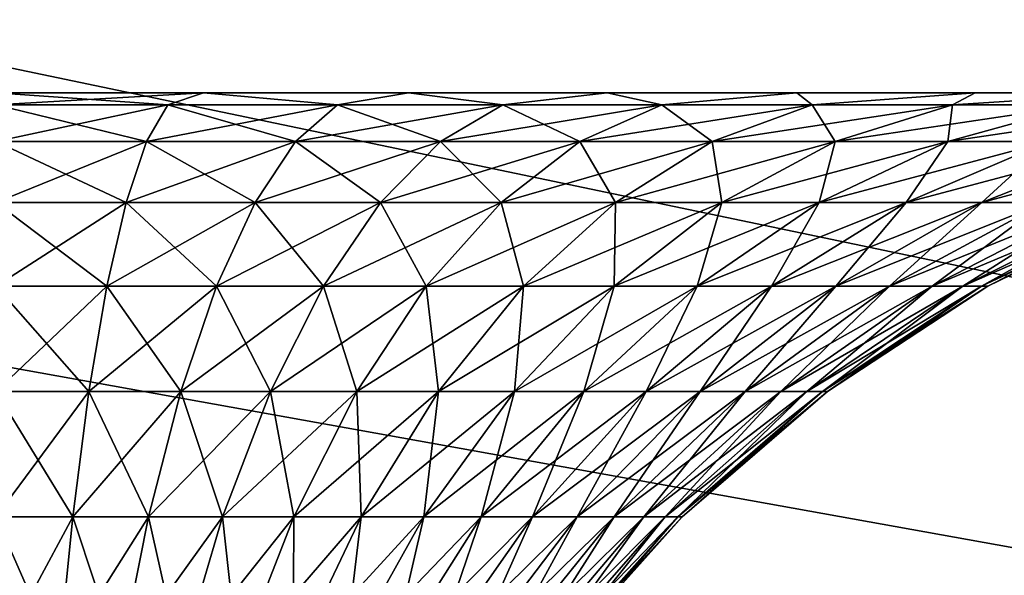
# Model space of a CAD drawing. Header units: millimetres. Extents: x -110 to 110, y 0 to 80.
# Tile 276 of 439: x 85.05 to 87.04, y 7.57 to 8.7. Entities that reach past the tile are written whole.
import ezdxf

# ---------------------------------------------------------------- set-up
doc = ezdxf.new("R2010")
doc.units = ezdxf.units.MM
doc.header["$LTSCALE"] = 59.460957
for name, color, linetype in [('13', 7, 'CONTINUOUS'), ('350', 7, 'CONTINUOUS'), ('359', 7, 'CONTINUOUS'), ('361', 7, 'CONTINUOUS'), ('362', 7, 'CONTINUOUS'), ('4', 7, 'CONTINUOUS'), ('6', 7, 'CONTINUOUS'), ('7', 7, 'CONTINUOUS')]:
    doc.layers.add(name, color=color, linetype=linetype)

msp = doc.modelspace()

# ---------------------------------------------------------------- linework, layer by layer
at = {"layer": '13', "color": 7, "linetype": 'CONTINUOUS'}
for points in [[(87.1426, 15.1552, 52.4337), (105, 0, 52.6982), (86.2633, 14.7446, 52.4408), (87.1426, 15.1552, 52.4337)], [(86.2633, 14.7446, 52.4408), (105, 0, 52.6982), (85.3483, 14.4211, 52.4465), (86.2633, 14.7446, 52.4408)], [(85.3483, 14.4211, 52.4465), (105, 0, 52.6982), (84.4063, 14.1879, 52.4506), (85.3483, 14.4211, 52.4465)], [(84.4063, 14.1879, 52.4506), (105, 0, 52.6982), (83.4461, 14.0471, 52.453), (84.4063, 14.1879, 52.4506)], [(105, 0, 52.6982), (-105, 0, 52.6982), (83.4461, 14.0471, 52.453), (105, 0, 52.6982)]]:
    msp.add_3dface(points, dxfattribs=at)
at = {"layer": '350', "color": 7, "linetype": 'CONTINUOUS'}
for points in [[(96.8141, 8.55, -37.8585), (80.359, 8.55, -51.9546), (96.4415, 8.55, -38.0633), (96.8141, 8.55, -37.8585)], [(96.4415, 8.55, -38.0633), (80.359, 8.55, -51.9546), (96.0462, 8.55, -38.2198), (96.4415, 8.55, -38.0633)], [(96.0462, 8.55, -38.2198), (80.359, 8.55, -51.9546), (95.6344, 8.55, -38.3256), (96.0462, 8.55, -38.2198)], [(95.6344, 8.55, -38.3256), (80.359, 8.55, -51.9546), (95.2126, 8.55, -38.3788), (95.6344, 8.55, -38.3256)], [(95.2126, 8.55, -38.3788), (80.359, 8.55, -51.9546), (94.7874, 8.55, -38.3788), (95.2126, 8.55, -38.3788)], [(94.7874, 8.55, -38.3788), (80.359, 8.55, -51.9546), (94.3656, 8.55, -38.3256), (94.7874, 8.55, -38.3788)], [(94.3656, 8.55, -38.3256), (80.359, 8.55, -51.9546), (93.9538, 8.55, -38.2198), (94.3656, 8.55, -38.3256)], [(93.9538, 8.55, -38.2198), (80.359, 8.55, -51.9546), (93.5585, 8.55, -38.0633), (93.9538, 8.55, -38.2198)], [(93.5585, 8.55, -38.0633), (80.359, 8.55, -51.9546), (93.1859, 8.55, -37.8585), (93.5585, 8.55, -38.0633)], [(93.1859, 8.55, -37.8585), (80.359, 8.55, -51.9546), (92.8419, 8.55, -37.6086), (93.1859, 8.55, -37.8585)], [(92.8419, 8.55, -37.6086), (80.359, 8.55, -51.9546), (92.532, 8.55, -37.3175), (92.8419, 8.55, -37.6086)], [(92.532, 8.55, -37.3175), (80.359, 8.55, -51.9546), (92.261, 8.55, -36.9899), (92.532, 8.55, -37.3175)], [(92.261, 8.55, -36.9899), (80.359, 8.55, -51.9546), (92.0332, 8.55, -36.6309), (92.261, 8.55, -36.9899)], [(92.0332, 8.55, -36.6309), (80.359, 8.55, -51.9546), (91.8522, 8.55, -36.2462), (92.0332, 8.55, -36.6309)], [(91.8522, 8.55, -36.2462), (80.359, 8.55, -51.9546), (91.7208, 8.55, -35.8418), (91.8522, 8.55, -36.2462)], [(91.7208, 8.55, -35.8418), (80.359, 8.55, -51.9546), (91.6411, 8.55, -35.4242), (91.7208, 8.55, -35.8418)], [(80.359, 8.55, 51.9546), (98.7466, 8.55, 51.9546), (80.359, 8.55, 45.871), (80.359, 8.55, 51.9546)], [(97.1581, 8.55, -37.6086), (80.359, 8.55, -51.9546), (96.8141, 8.55, -37.8585), (97.1581, 8.55, -37.6086)], [(98.7466, 8.55, -51.9546), (80.359, 8.55, -51.9546), (98.7466, 8.55, -48.6982), (98.7466, 8.55, -51.9546)], [(98.7466, 8.55, -48.6982), (80.359, 8.55, -51.9546), (97.1581, 8.55, -37.6086), (98.7466, 8.55, -48.6982)], [(80.359, 8.55, -51.9546), (91.6145, 8.55, -35), (91.6411, 8.55, -35.4242), (80.359, 8.55, -51.9546)], [(87.3154, 8.55, -33.6136), (87.6136, 8.55, -33.3154), (80.359, 8.55, -51.9546), (87.3154, 8.55, -33.6136)], [(86.9835, 8.55, -33.8737), (87.3154, 8.55, -33.6136), (80.359, 8.55, -51.9546), (86.9835, 8.55, -33.8737)], [(86.6226, 8.55, -34.0918), (86.9835, 8.55, -33.8737), (80.359, 8.55, -51.9546), (86.6226, 8.55, -34.0918)], [(86.2381, 8.55, -34.2649), (86.6226, 8.55, -34.0918), (80.359, 8.55, -51.9546), (86.2381, 8.55, -34.2649)], [(87.6136, 8.55, -33.3154), (87.8737, 8.55, -32.9835), (80.359, 8.55, -51.9546), (87.6136, 8.55, -33.3154)], [(87.8737, 8.55, -32.9835), (88.0918, 8.55, -32.6226), (80.359, 8.55, -51.9546), (87.8737, 8.55, -32.9835)], [(80.359, 8.55, -51.9546), (88.2649, 8.55, -32.2381), (91.6145, 8.55, -35), (80.359, 8.55, -51.9546)], [(88.0918, 8.55, -32.6226), (88.2649, 8.55, -32.2381), (80.359, 8.55, -51.9546), (88.0918, 8.55, -32.6226)], [(85.8355, 8.55, -34.3903), (86.2381, 8.55, -34.2649), (80.359, 8.55, -51.9546), (85.8355, 8.55, -34.3903)], [(85.4208, 8.55, -34.4663), (85.8355, 8.55, -34.3903), (80.359, 8.55, -51.9546), (85.4208, 8.55, -34.4663)], [(85, 8.55, -34.4917), (85.4208, 8.55, -34.4663), (80.359, 8.55, -51.9546), (85, 8.55, -34.4917)], [(98.7466, 8.55, 51.9546), (85, 8.55, 34.4917), (80.359, 8.55, 45.871), (98.7466, 8.55, 51.9546)], [(85.4208, 8.55, 34.4663), (85, 8.55, 34.4917), (98.7466, 8.55, 51.9546), (85.4208, 8.55, 34.4663)], [(85.8355, 8.55, 34.3903), (85.4208, 8.55, 34.4663), (98.7466, 8.55, 51.9546), (85.8355, 8.55, 34.3903)], [(86.2381, 8.55, 34.2649), (85.8355, 8.55, 34.3903), (98.7466, 8.55, 51.9546), (86.2381, 8.55, 34.2649)], [(86.6226, 8.55, 34.0918), (86.2381, 8.55, 34.2649), (98.7466, 8.55, 51.9546), (86.6226, 8.55, 34.0918)], [(86.9835, 8.55, 33.8737), (86.6226, 8.55, 34.0918), (98.7466, 8.55, 51.9546), (86.9835, 8.55, 33.8737)], [(87.3154, 8.55, 33.6136), (86.9835, 8.55, 33.8737), (98.7466, 8.55, 51.9546), (87.3154, 8.55, 33.6136)]]:
    msp.add_3dface(points, dxfattribs=at)
at = {"layer": '359', "color": 7, "linetype": 'CONTINUOUS'}
for points in [[(87.0092, 8.1581, -31), (87.3587, 8.3278, 31), (87.3587, 8.3278, -31), (87.0092, 8.1581, -31)], [(87.0092, 8.1581, 31), (87.3587, 8.3278, 31), (87.0092, 8.1581, -31), (87.0092, 8.1581, 31)], [(86.6847, 7.9447, -31), (87.0092, 8.1581, 31), (87.0092, 8.1581, -31), (86.6847, 7.9447, -31)], [(86.6847, 7.9447, 31), (87.0092, 8.1581, 31), (86.6847, 7.9447, -31), (86.6847, 7.9447, 31)], [(86.3904, 7.6911, 31), (86.6847, 7.9447, 31), (86.3904, 7.6911, -31), (86.3904, 7.6911, 31)], [(86.3904, 7.6911, -31), (86.6847, 7.9447, 31), (86.6847, 7.9447, -31), (86.3904, 7.6911, -31)], [(86.1313, 7.4016, 31), (86.3904, 7.6911, 31), (86.1313, 7.4016, -31), (86.1313, 7.4016, 31)], [(86.1313, 7.4016, -31), (86.3904, 7.6911, 31), (86.3904, 7.6911, -31), (86.1313, 7.4016, -31)]]:
    msp.add_3dface(points, dxfattribs=at)
at = {"layer": '361', "color": 7, "linetype": 'CONTINUOUS'}
for points in [[(85, 8.55, 34.4917), (85.4208, 8.55, 34.4663), (85, 8.5254, 34.1083), (85, 8.55, 34.4917)], [(85, 8.5254, 34.1083), (85.4208, 8.55, 34.4663), (85.348, 8.5254, 34.0888), (85, 8.5254, 34.1083)], [(85.348, 8.5254, 34.0888), (85.4208, 8.55, 34.4663), (85.6917, 8.5254, 34.0304), (85.348, 8.5254, 34.0888)], [(85.4208, 8.55, 34.4663), (85.8355, 8.55, 34.3903), (85.6917, 8.5254, 34.0304), (85.4208, 8.55, 34.4663)], [(85.6917, 8.5254, 34.0304), (85.8355, 8.55, 34.3903), (86.0266, 8.5254, 33.9339), (85.6917, 8.5254, 34.0304)], [(85.8355, 8.55, 34.3903), (86.2381, 8.55, 34.2649), (86.0266, 8.5254, 33.9339), (85.8355, 8.55, 34.3903)], [(86.0266, 8.5254, 33.9339), (86.2381, 8.55, 34.2649), (86.3487, 8.5254, 33.8005), (86.0266, 8.5254, 33.9339)], [(86.2381, 8.55, 34.2649), (86.6226, 8.55, 34.0918), (86.3487, 8.5254, 33.8005), (86.2381, 8.55, 34.2649)], [(86.3487, 8.5254, 33.8005), (86.6226, 8.55, 34.0918), (86.6537, 8.5254, 33.6319), (86.3487, 8.5254, 33.8005)], [(86.6226, 8.55, 34.0918), (86.9835, 8.55, 33.8737), (86.6537, 8.5254, 33.6319), (86.6226, 8.55, 34.0918)], [(86.6537, 8.5254, 33.6319), (86.9835, 8.55, 33.8737), (86.938, 8.5254, 33.4302), (86.6537, 8.5254, 33.6319)], [(86.9835, 8.55, 33.8737), (87.3154, 8.55, 33.6136), (86.938, 8.5254, 33.4302), (86.9835, 8.55, 33.8737)], [(86.938, 8.5254, 33.4302), (87.3154, 8.55, 33.6136), (87.1979, 8.5254, 33.1979), (86.938, 8.5254, 33.4302)], [(85, 8.5249, 34.1045), (85, 8.5254, 34.1083), (85.348, 8.5254, 34.0888), (85, 8.5249, 34.1045)], [(85, 8.4509, 33.7271), (85.348, 8.5254, 34.0888), (85.3053, 8.4509, 33.7099), (85, 8.4509, 33.7271)], [(85, 8.4509, 33.7271), (85, 8.5249, 34.1045), (85.348, 8.5254, 34.0888), (85, 8.4509, 33.7271)], [(85.348, 8.5254, 34.0888), (85.6917, 8.5254, 34.0304), (85.3053, 8.4509, 33.7099), (85.348, 8.5254, 34.0888)], [(85.3053, 8.4509, 33.7099), (85.6917, 8.5254, 34.0304), (85.6068, 8.4509, 33.6587), (85.3053, 8.4509, 33.7099)], [(85.6917, 8.5254, 34.0304), (86.0266, 8.5254, 33.9339), (85.6068, 8.4509, 33.6587), (85.6917, 8.5254, 34.0304)], [(85.6068, 8.4509, 33.6587), (86.0266, 8.5254, 33.9339), (85.9007, 8.4509, 33.574), (85.6068, 8.4509, 33.6587)], [(86.0266, 8.5254, 33.9339), (86.3487, 8.5254, 33.8005), (85.9007, 8.4509, 33.574), (86.0266, 8.5254, 33.9339)], [(85.9007, 8.4509, 33.574), (86.3487, 8.5254, 33.8005), (86.1832, 8.4509, 33.457), (85.9007, 8.4509, 33.574)], [(86.3487, 8.5254, 33.8005), (86.6537, 8.5254, 33.6319), (86.1832, 8.4509, 33.457), (86.3487, 8.5254, 33.8005)], [(86.1832, 8.4509, 33.457), (86.6537, 8.5254, 33.6319), (86.4509, 8.4509, 33.3091), (86.1832, 8.4509, 33.457)], [(86.6537, 8.5254, 33.6319), (86.938, 8.5254, 33.4302), (86.4509, 8.4509, 33.3091), (86.6537, 8.5254, 33.6319)], [(86.4509, 8.4509, 33.3091), (86.938, 8.5254, 33.4302), (86.7003, 8.4509, 33.1321), (86.4509, 8.4509, 33.3091)], [(86.938, 8.5254, 33.4302), (87.1979, 8.5254, 33.1979), (86.7003, 8.4509, 33.1321), (86.938, 8.5254, 33.4302)], [(86.7003, 8.4509, 33.1321), (87.1979, 8.5254, 33.1979), (86.9283, 8.4509, 32.9283), (86.7003, 8.4509, 33.1321)], [(87.1979, 8.5254, 33.1979), (87.4302, 8.5254, 32.938), (86.9283, 8.4509, 32.9283), (87.1979, 8.5254, 33.1979)], [(86.9283, 8.4509, 32.9283), (87.4302, 8.5254, 32.938), (87.1321, 8.4509, 32.7003), (86.9283, 8.4509, 32.9283)], [(85, 8.3278, 33.3587), (85.3053, 8.4509, 33.7099), (85.2641, 8.3278, 33.3438), (85, 8.3278, 33.3587)], [(85, 8.3278, 33.3587), (85, 8.4509, 33.7271), (85.3053, 8.4509, 33.7099), (85, 8.3278, 33.3587)], [(85.3053, 8.4509, 33.7099), (85.6068, 8.4509, 33.6587), (85.2641, 8.3278, 33.3438), (85.3053, 8.4509, 33.7099)], [(85.2641, 8.3278, 33.3438), (85.6068, 8.4509, 33.6587), (85.5249, 8.3278, 33.2995), (85.2641, 8.3278, 33.3438)], [(85.6068, 8.4509, 33.6587), (85.9007, 8.4509, 33.574), (85.5249, 8.3278, 33.2995), (85.6068, 8.4509, 33.6587)], [(85.5249, 8.3278, 33.2995), (85.9007, 8.4509, 33.574), (85.779, 8.3278, 33.2263), (85.5249, 8.3278, 33.2995)], [(85.9007, 8.4509, 33.574), (86.1832, 8.4509, 33.457), (85.779, 8.3278, 33.2263), (85.9007, 8.4509, 33.574)], [(85.779, 8.3278, 33.2263), (86.1832, 8.4509, 33.457), (86.0234, 8.3278, 33.1251), (85.779, 8.3278, 33.2263)], [(86.1832, 8.4509, 33.457), (86.4509, 8.4509, 33.3091), (86.0234, 8.3278, 33.1251), (86.1832, 8.4509, 33.457)], [(86.0234, 8.3278, 33.1251), (86.4509, 8.4509, 33.3091), (86.2549, 8.3278, 32.9971), (86.0234, 8.3278, 33.1251)], [(86.4509, 8.4509, 33.3091), (86.7003, 8.4509, 33.1321), (86.2549, 8.3278, 32.9971), (86.4509, 8.4509, 33.3091)], [(86.2549, 8.3278, 32.9971), (86.7003, 8.4509, 33.1321), (86.4706, 8.3278, 32.8441), (86.2549, 8.3278, 32.9971)], [(86.7003, 8.4509, 33.1321), (86.9283, 8.4509, 32.9283), (86.4706, 8.3278, 32.8441), (86.7003, 8.4509, 33.1321)], [(86.4706, 8.3278, 32.8441), (86.9283, 8.4509, 32.9283), (86.6678, 8.3278, 32.6678), (86.4706, 8.3278, 32.8441)], [(86.6678, 8.3278, 32.6678), (87.1321, 8.4509, 32.7003), (86.8441, 8.3278, 32.4706), (86.6678, 8.3278, 32.6678)], [(86.9283, 8.4509, 32.9283), (87.1321, 8.4509, 32.7003), (86.6678, 8.3278, 32.6678), (86.9283, 8.4509, 32.9283)], [(86.8441, 8.3278, 32.4706), (87.3091, 8.4509, 32.4509), (86.9971, 8.3278, 32.2549), (86.8441, 8.3278, 32.4706)], [(87.1321, 8.4509, 32.7003), (87.3091, 8.4509, 32.4509), (86.8441, 8.3278, 32.4706), (87.1321, 8.4509, 32.7003)], [(86.9971, 8.3278, 32.2549), (87.457, 8.4509, 32.1832), (87.1251, 8.3278, 32.0234), (86.9971, 8.3278, 32.2549)], [(87.3091, 8.4509, 32.4509), (87.457, 8.4509, 32.1832), (86.9971, 8.3278, 32.2549), (87.3091, 8.4509, 32.4509)], [(85, 8.1581, 33.0092), (85.2641, 8.3278, 33.3438), (85.225, 8.1581, 32.9966), (85, 8.1581, 33.0092)], [(85, 8.1581, 33.0092), (85, 8.3278, 33.3587), (85.2641, 8.3278, 33.3438), (85, 8.1581, 33.0092)], [(85.2641, 8.3278, 33.3438), (85.5249, 8.3278, 33.2995), (85.225, 8.1581, 32.9966), (85.2641, 8.3278, 33.3438)], [(85.225, 8.1581, 32.9966), (85.5249, 8.3278, 33.2995), (85.4471, 8.1581, 32.9589), (85.225, 8.1581, 32.9966)], [(85.5249, 8.3278, 33.2995), (85.779, 8.3278, 33.2263), (85.4471, 8.1581, 32.9589), (85.5249, 8.3278, 33.2995)], [(85.4471, 8.1581, 32.9589), (85.779, 8.3278, 33.2263), (85.6636, 8.1581, 32.8965), (85.4471, 8.1581, 32.9589)], [(85.779, 8.3278, 33.2263), (86.0234, 8.3278, 33.1251), (85.6636, 8.1581, 32.8965), (85.779, 8.3278, 33.2263)], [(85.6636, 8.1581, 32.8965), (86.0234, 8.3278, 33.1251), (85.8718, 8.1581, 32.8103), (85.6636, 8.1581, 32.8965)], [(85.8718, 8.1581, 32.8103), (86.2549, 8.3278, 32.9971), (86.069, 8.1581, 32.7013), (85.8718, 8.1581, 32.8103)], [(86.0234, 8.3278, 33.1251), (86.2549, 8.3278, 32.9971), (85.8718, 8.1581, 32.8103), (86.0234, 8.3278, 33.1251)], [(86.069, 8.1581, 32.7013), (86.4706, 8.3278, 32.8441), (86.2527, 8.1581, 32.5709), (86.069, 8.1581, 32.7013)], [(86.2549, 8.3278, 32.9971), (86.4706, 8.3278, 32.8441), (86.069, 8.1581, 32.7013), (86.2549, 8.3278, 32.9971)], [(86.4706, 8.3278, 32.8441), (86.6678, 8.3278, 32.6678), (86.2527, 8.1581, 32.5709), (86.4706, 8.3278, 32.8441)], [(86.2527, 8.1581, 32.5709), (86.6678, 8.3278, 32.6678), (86.4207, 8.1581, 32.4207), (86.2527, 8.1581, 32.5709)], [(86.6678, 8.3278, 32.6678), (86.8441, 8.3278, 32.4706), (86.4207, 8.1581, 32.4207), (86.6678, 8.3278, 32.6678)], [(86.4207, 8.1581, 32.4207), (86.8441, 8.3278, 32.4706), (86.5709, 8.1581, 32.2527), (86.4207, 8.1581, 32.4207)], [(86.8441, 8.3278, 32.4706), (86.9971, 8.3278, 32.2549), (86.5709, 8.1581, 32.2527), (86.8441, 8.3278, 32.4706)], [(86.5709, 8.1581, 32.2527), (86.9971, 8.3278, 32.2549), (86.7013, 8.1581, 32.069), (86.5709, 8.1581, 32.2527)], [(86.7013, 8.1581, 32.069), (87.1251, 8.3278, 32.0234), (86.8103, 8.1581, 31.8718), (86.7013, 8.1581, 32.069)], [(86.9971, 8.3278, 32.2549), (87.1251, 8.3278, 32.0234), (86.7013, 8.1581, 32.069), (86.9971, 8.3278, 32.2549)], [(86.8103, 8.1581, 31.8718), (87.2263, 8.3278, 31.779), (86.8965, 8.1581, 31.6636), (86.8103, 8.1581, 31.8718)], [(87.1251, 8.3278, 32.0234), (87.2263, 8.3278, 31.779), (86.8103, 8.1581, 31.8718), (87.1251, 8.3278, 32.0234)], [(87.2263, 8.3278, 31.779), (87.2995, 8.3278, 31.5249), (86.8965, 8.1581, 31.6636), (87.2263, 8.3278, 31.779)], [(86.8965, 8.1581, 31.6636), (87.2995, 8.3278, 31.5249), (86.9589, 8.1581, 31.4471), (86.8965, 8.1581, 31.6636)], [(87.2995, 8.3278, 31.5249), (87.3438, 8.3278, 31.2641), (86.9589, 8.1581, 31.4471), (87.2995, 8.3278, 31.5249)], [(86.9589, 8.1581, 31.4471), (87.3438, 8.3278, 31.2641), (86.9966, 8.1581, 31.225), (86.9589, 8.1581, 31.4471)], [(87.3587, 8.3278, 31), (87.0092, 8.1581, 31), (86.9966, 8.1581, 31.225), (87.3587, 8.3278, 31)], [(87.3438, 8.3278, 31.2641), (87.3587, 8.3278, 31), (86.9966, 8.1581, 31.225), (87.3438, 8.3278, 31.2641)], [(85, 7.9447, 32.6847), (85.225, 8.1581, 32.9966), (85.1886, 7.9447, 32.6741), (85, 7.9447, 32.6847)], [(85, 7.9447, 32.6847), (85, 8.1581, 33.0092), (85.225, 8.1581, 32.9966), (85, 7.9447, 32.6847)], [(85.1886, 7.9447, 32.6741), (85.4471, 8.1581, 32.9589), (85.3749, 7.9447, 32.6424), (85.1886, 7.9447, 32.6741)], [(85.225, 8.1581, 32.9966), (85.4471, 8.1581, 32.9589), (85.1886, 7.9447, 32.6741), (85.225, 8.1581, 32.9966)], [(85.3749, 7.9447, 32.6424), (85.6636, 8.1581, 32.8965), (85.5564, 7.9447, 32.5901), (85.3749, 7.9447, 32.6424)], [(85.4471, 8.1581, 32.9589), (85.6636, 8.1581, 32.8965), (85.3749, 7.9447, 32.6424), (85.4471, 8.1581, 32.9589)], [(85.6636, 8.1581, 32.8965), (85.8718, 8.1581, 32.8103), (85.5564, 7.9447, 32.5901), (85.6636, 8.1581, 32.8965)], [(85.5564, 7.9447, 32.5901), (85.8718, 8.1581, 32.8103), (85.7309, 7.9447, 32.5178), (85.5564, 7.9447, 32.5901)], [(85.7309, 7.9447, 32.5178), (86.069, 8.1581, 32.7013), (85.8963, 7.9447, 32.4264), (85.7309, 7.9447, 32.5178)], [(85.8718, 8.1581, 32.8103), (86.069, 8.1581, 32.7013), (85.7309, 7.9447, 32.5178), (85.8718, 8.1581, 32.8103)], [(85.8963, 7.9447, 32.4264), (86.2527, 8.1581, 32.5709), (86.0504, 7.9447, 32.3171), (85.8963, 7.9447, 32.4264)], [(86.069, 8.1581, 32.7013), (86.2527, 8.1581, 32.5709), (85.8963, 7.9447, 32.4264), (86.069, 8.1581, 32.7013)], [(86.0504, 7.9447, 32.3171), (86.4207, 8.1581, 32.4207), (86.1912, 7.9447, 32.1912), (86.0504, 7.9447, 32.3171)], [(86.2527, 8.1581, 32.5709), (86.4207, 8.1581, 32.4207), (86.0504, 7.9447, 32.3171), (86.2527, 8.1581, 32.5709)], [(86.1912, 7.9447, 32.1912), (86.5709, 8.1581, 32.2527), (86.3171, 7.9447, 32.0504), (86.1912, 7.9447, 32.1912)], [(86.4207, 8.1581, 32.4207), (86.5709, 8.1581, 32.2527), (86.1912, 7.9447, 32.1912), (86.4207, 8.1581, 32.4207)], [(86.3171, 7.9447, 32.0504), (86.7013, 8.1581, 32.069), (86.4264, 7.9447, 31.8963), (86.3171, 7.9447, 32.0504)], [(86.5709, 8.1581, 32.2527), (86.7013, 8.1581, 32.069), (86.3171, 7.9447, 32.0504), (86.5709, 8.1581, 32.2527)], [(86.7013, 8.1581, 32.069), (86.8103, 8.1581, 31.8718), (86.4264, 7.9447, 31.8963), (86.7013, 8.1581, 32.069)], [(86.4264, 7.9447, 31.8963), (86.8103, 8.1581, 31.8718), (86.5178, 7.9447, 31.7309), (86.4264, 7.9447, 31.8963)], [(86.8103, 8.1581, 31.8718), (86.8965, 8.1581, 31.6636), (86.5178, 7.9447, 31.7309), (86.8103, 8.1581, 31.8718)], [(86.5178, 7.9447, 31.7309), (86.8965, 8.1581, 31.6636), (86.5901, 7.9447, 31.5564), (86.5178, 7.9447, 31.7309)], [(86.5901, 7.9447, 31.5564), (86.9589, 8.1581, 31.4471), (86.6424, 7.9447, 31.3749), (86.5901, 7.9447, 31.5564)], [(86.8965, 8.1581, 31.6636), (86.9589, 8.1581, 31.4471), (86.5901, 7.9447, 31.5564), (86.8965, 8.1581, 31.6636)], [(86.6424, 7.9447, 31.3749), (86.9966, 8.1581, 31.225), (86.6741, 7.9447, 31.1886), (86.6424, 7.9447, 31.3749)], [(86.9589, 8.1581, 31.4471), (86.9966, 8.1581, 31.225), (86.6424, 7.9447, 31.3749), (86.9589, 8.1581, 31.4471)], [(87.0092, 8.1581, 31), (86.6847, 7.9447, 31), (86.6741, 7.9447, 31.1886), (87.0092, 8.1581, 31)], [(86.9966, 8.1581, 31.225), (87.0092, 8.1581, 31), (86.6741, 7.9447, 31.1886), (86.9966, 8.1581, 31.225)], [(85, 7.6911, 32.3904), (85.1886, 7.9447, 32.6741), (85.1557, 7.6911, 32.3816), (85, 7.6911, 32.3904)], [(85, 7.6911, 32.3904), (85, 7.9447, 32.6847), (85.1886, 7.9447, 32.6741), (85, 7.6911, 32.3904)], [(85.1886, 7.9447, 32.6741), (85.3749, 7.9447, 32.6424), (85.1557, 7.6911, 32.3816), (85.1886, 7.9447, 32.6741)], [(85.1557, 7.6911, 32.3816), (85.3749, 7.9447, 32.6424), (85.3094, 7.6911, 32.3555), (85.1557, 7.6911, 32.3816)], [(85.3094, 7.6911, 32.3555), (85.5564, 7.9447, 32.5901), (85.4592, 7.6911, 32.3124), (85.3094, 7.6911, 32.3555)], [(85.3749, 7.9447, 32.6424), (85.5564, 7.9447, 32.5901), (85.3094, 7.6911, 32.3555), (85.3749, 7.9447, 32.6424)], [(85.4592, 7.6911, 32.3124), (85.7309, 7.9447, 32.5178), (85.6033, 7.6911, 32.2527), (85.4592, 7.6911, 32.3124)], [(85.5564, 7.9447, 32.5901), (85.7309, 7.9447, 32.5178), (85.4592, 7.6911, 32.3124), (85.5564, 7.9447, 32.5901)], [(85.7309, 7.9447, 32.5178), (85.8963, 7.9447, 32.4264), (85.6033, 7.6911, 32.2527), (85.7309, 7.9447, 32.5178)], [(85.6033, 7.6911, 32.2527), (85.8963, 7.9447, 32.4264), (85.7397, 7.6911, 32.1773), (85.6033, 7.6911, 32.2527)], [(85.7397, 7.6911, 32.1773), (86.0504, 7.9447, 32.3171), (85.8669, 7.6911, 32.087), (85.7397, 7.6911, 32.1773)], [(85.8963, 7.9447, 32.4264), (86.0504, 7.9447, 32.3171), (85.7397, 7.6911, 32.1773), (85.8963, 7.9447, 32.4264)], [(85.8669, 7.6911, 32.087), (86.1912, 7.9447, 32.1912), (85.9832, 7.6911, 31.9832), (85.8669, 7.6911, 32.087)], [(86.0504, 7.9447, 32.3171), (86.1912, 7.9447, 32.1912), (85.8669, 7.6911, 32.087), (86.0504, 7.9447, 32.3171)], [(85.9832, 7.6911, 31.9832), (86.3171, 7.9447, 32.0504), (86.087, 7.6911, 31.8669), (85.9832, 7.6911, 31.9832)], [(86.1912, 7.9447, 32.1912), (86.3171, 7.9447, 32.0504), (85.9832, 7.6911, 31.9832), (86.1912, 7.9447, 32.1912)], [(86.087, 7.6911, 31.8669), (86.4264, 7.9447, 31.8963), (86.1773, 7.6911, 31.7397), (86.087, 7.6911, 31.8669)], [(86.3171, 7.9447, 32.0504), (86.4264, 7.9447, 31.8963), (86.087, 7.6911, 31.8669), (86.3171, 7.9447, 32.0504)], [(86.4264, 7.9447, 31.8963), (86.5178, 7.9447, 31.7309), (86.1773, 7.6911, 31.7397), (86.4264, 7.9447, 31.8963)], [(86.1773, 7.6911, 31.7397), (86.5178, 7.9447, 31.7309), (86.2527, 7.6911, 31.6033), (86.1773, 7.6911, 31.7397)], [(86.5178, 7.9447, 31.7309), (86.5901, 7.9447, 31.5564), (86.2527, 7.6911, 31.6033), (86.5178, 7.9447, 31.7309)], [(86.2527, 7.6911, 31.6033), (86.5901, 7.9447, 31.5564), (86.3124, 7.6911, 31.4592), (86.2527, 7.6911, 31.6033)], [(86.3124, 7.6911, 31.4592), (86.6424, 7.9447, 31.3749), (86.3555, 7.6911, 31.3094), (86.3124, 7.6911, 31.4592)], [(86.5901, 7.9447, 31.5564), (86.6424, 7.9447, 31.3749), (86.3124, 7.6911, 31.4592), (86.5901, 7.9447, 31.5564)], [(86.3555, 7.6911, 31.3094), (86.6741, 7.9447, 31.1886), (86.3816, 7.6911, 31.1557), (86.3555, 7.6911, 31.3094)], [(86.6424, 7.9447, 31.3749), (86.6741, 7.9447, 31.1886), (86.3555, 7.6911, 31.3094), (86.6424, 7.9447, 31.3749)], [(86.6847, 7.9447, 31), (86.3904, 7.6911, 31), (86.3816, 7.6911, 31.1557), (86.6847, 7.9447, 31)], [(86.6741, 7.9447, 31.1886), (86.6847, 7.9447, 31), (86.3816, 7.6911, 31.1557), (86.6741, 7.9447, 31.1886)], [(85, 7.4016, 32.1313), (85.1557, 7.6911, 32.3816), (85.1267, 7.4016, 32.1242), (85, 7.4016, 32.1313)], [(85, 7.4016, 32.1313), (85, 7.6911, 32.3904), (85.1557, 7.6911, 32.3816), (85, 7.4016, 32.1313)], [(85.1267, 7.4016, 32.1242), (85.3094, 7.6911, 32.3555), (85.2517, 7.4016, 32.103), (85.1267, 7.4016, 32.1242)], [(85.1557, 7.6911, 32.3816), (85.3094, 7.6911, 32.3555), (85.1267, 7.4016, 32.1242), (85.1557, 7.6911, 32.3816)], [(85.2517, 7.4016, 32.103), (85.4592, 7.6911, 32.3124), (85.3737, 7.4016, 32.0679), (85.2517, 7.4016, 32.103)], [(85.3094, 7.6911, 32.3555), (85.4592, 7.6911, 32.3124), (85.2517, 7.4016, 32.103), (85.3094, 7.6911, 32.3555)], [(85.4592, 7.6911, 32.3124), (85.6033, 7.6911, 32.2527), (85.3737, 7.4016, 32.0679), (85.4592, 7.6911, 32.3124)], [(85.3737, 7.4016, 32.0679), (85.6033, 7.6911, 32.2527), (85.4909, 7.4016, 32.0193), (85.3737, 7.4016, 32.0679)], [(85.6033, 7.6911, 32.2527), (85.7397, 7.6911, 32.1773), (85.4909, 7.4016, 32.0193), (85.6033, 7.6911, 32.2527)], [(85.4909, 7.4016, 32.0193), (85.7397, 7.6911, 32.1773), (85.6019, 7.4016, 31.9579), (85.4909, 7.4016, 32.0193)], [(85.6019, 7.4016, 31.9579), (85.8669, 7.6911, 32.087), (85.7054, 7.4016, 31.8845), (85.6019, 7.4016, 31.9579)], [(85.7397, 7.6911, 32.1773), (85.8669, 7.6911, 32.087), (85.6019, 7.4016, 31.9579), (85.7397, 7.6911, 32.1773)], [(85.7054, 7.4016, 31.8845), (85.9832, 7.6911, 31.9832), (85.8, 7.4016, 31.8), (85.7054, 7.4016, 31.8845)], [(85.8669, 7.6911, 32.087), (85.9832, 7.6911, 31.9832), (85.7054, 7.4016, 31.8845), (85.8669, 7.6911, 32.087)], [(85.8, 7.4016, 31.8), (86.087, 7.6911, 31.8669), (85.8845, 7.4016, 31.7054), (85.8, 7.4016, 31.8)], [(85.9832, 7.6911, 31.9832), (86.087, 7.6911, 31.8669), (85.8, 7.4016, 31.8), (85.9832, 7.6911, 31.9832)], [(85.8845, 7.4016, 31.7054), (86.1773, 7.6911, 31.7397), (85.9579, 7.4016, 31.6019), (85.8845, 7.4016, 31.7054)], [(86.087, 7.6911, 31.8669), (86.1773, 7.6911, 31.7397), (85.8845, 7.4016, 31.7054), (86.087, 7.6911, 31.8669)], [(85.9579, 7.4016, 31.6019), (86.2527, 7.6911, 31.6033), (86.0193, 7.4016, 31.4909), (85.9579, 7.4016, 31.6019)], [(86.1773, 7.6911, 31.7397), (86.2527, 7.6911, 31.6033), (85.9579, 7.4016, 31.6019), (86.1773, 7.6911, 31.7397)], [(86.0193, 7.4016, 31.4909), (86.3124, 7.6911, 31.4592), (86.0679, 7.4016, 31.3737), (86.0193, 7.4016, 31.4909)], [(86.2527, 7.6911, 31.6033), (86.3124, 7.6911, 31.4592), (86.0193, 7.4016, 31.4909), (86.2527, 7.6911, 31.6033)], [(86.0679, 7.4016, 31.3737), (86.3555, 7.6911, 31.3094), (86.103, 7.4016, 31.2517), (86.0679, 7.4016, 31.3737)], [(86.3124, 7.6911, 31.4592), (86.3555, 7.6911, 31.3094), (86.0679, 7.4016, 31.3737), (86.3124, 7.6911, 31.4592)], [(86.103, 7.4016, 31.2517), (86.3816, 7.6911, 31.1557), (86.1242, 7.4016, 31.1267), (86.103, 7.4016, 31.2517)], [(86.3555, 7.6911, 31.3094), (86.3816, 7.6911, 31.1557), (86.103, 7.4016, 31.2517), (86.3555, 7.6911, 31.3094)], [(86.3904, 7.6911, 31), (86.1313, 7.4016, 31), (86.1242, 7.4016, 31.1267), (86.3904, 7.6911, 31)], [(86.3816, 7.6911, 31.1557), (86.3904, 7.6911, 31), (86.1242, 7.4016, 31.1267), (86.3816, 7.6911, 31.1557)]]:
    msp.add_3dface(points, dxfattribs=at)
at = {"layer": '362', "color": 7, "linetype": 'CONTINUOUS'}
for points in [[(85, 8.55, -34.4917), (85, 8.5254, -34.1083), (85.348, 8.5254, -34.0888), (85, 8.55, -34.4917)], [(85.4208, 8.55, -34.4663), (85, 8.55, -34.4917), (85.348, 8.5254, -34.0888), (85.4208, 8.55, -34.4663)], [(85.6917, 8.5254, -34.0304), (85.4208, 8.55, -34.4663), (85.348, 8.5254, -34.0888), (85.6917, 8.5254, -34.0304)], [(85.8355, 8.55, -34.3903), (85.4208, 8.55, -34.4663), (85.6917, 8.5254, -34.0304), (85.8355, 8.55, -34.3903)], [(86.0266, 8.5254, -33.9339), (85.8355, 8.55, -34.3903), (85.6917, 8.5254, -34.0304), (86.0266, 8.5254, -33.9339)], [(86.2381, 8.55, -34.2649), (85.8355, 8.55, -34.3903), (86.0266, 8.5254, -33.9339), (86.2381, 8.55, -34.2649)], [(86.3487, 8.5254, -33.8005), (86.2381, 8.55, -34.2649), (86.0266, 8.5254, -33.9339), (86.3487, 8.5254, -33.8005)], [(86.6226, 8.55, -34.0918), (86.2381, 8.55, -34.2649), (86.3487, 8.5254, -33.8005), (86.6226, 8.55, -34.0918)], [(86.6537, 8.5254, -33.6319), (86.6226, 8.55, -34.0918), (86.3487, 8.5254, -33.8005), (86.6537, 8.5254, -33.6319)], [(86.9835, 8.55, -33.8737), (86.6226, 8.55, -34.0918), (86.6537, 8.5254, -33.6319), (86.9835, 8.55, -33.8737)], [(86.938, 8.5254, -33.4302), (86.9835, 8.55, -33.8737), (86.6537, 8.5254, -33.6319), (86.938, 8.5254, -33.4302)], [(87.3154, 8.55, -33.6136), (86.9835, 8.55, -33.8737), (86.938, 8.5254, -33.4302), (87.3154, 8.55, -33.6136)], [(87.1979, 8.5254, -33.1979), (87.3154, 8.55, -33.6136), (86.938, 8.5254, -33.4302), (87.1979, 8.5254, -33.1979)], [(85.348, 8.5254, -34.0888), (85, 8.5254, -34.1083), (85.3053, 8.4509, -33.7099), (85.348, 8.5254, -34.0888)], [(85, 8.5254, -34.1083), (85, 8.4509, -33.7271), (85.3053, 8.4509, -33.7099), (85, 8.5254, -34.1083)], [(85.6068, 8.4509, -33.6587), (85.348, 8.5254, -34.0888), (85.3053, 8.4509, -33.7099), (85.6068, 8.4509, -33.6587)], [(85.6917, 8.5254, -34.0304), (85.348, 8.5254, -34.0888), (85.6068, 8.4509, -33.6587), (85.6917, 8.5254, -34.0304)], [(85.9007, 8.4509, -33.574), (85.6917, 8.5254, -34.0304), (85.6068, 8.4509, -33.6587), (85.9007, 8.4509, -33.574)], [(86.0266, 8.5254, -33.9339), (85.6917, 8.5254, -34.0304), (85.9007, 8.4509, -33.574), (86.0266, 8.5254, -33.9339)], [(86.1832, 8.4509, -33.457), (86.0266, 8.5254, -33.9339), (85.9007, 8.4509, -33.574), (86.1832, 8.4509, -33.457)], [(86.3487, 8.5254, -33.8005), (86.0266, 8.5254, -33.9339), (86.1832, 8.4509, -33.457), (86.3487, 8.5254, -33.8005)], [(86.4509, 8.4509, -33.3091), (86.3487, 8.5254, -33.8005), (86.1832, 8.4509, -33.457), (86.4509, 8.4509, -33.3091)], [(86.6537, 8.5254, -33.6319), (86.3487, 8.5254, -33.8005), (86.4509, 8.4509, -33.3091), (86.6537, 8.5254, -33.6319)], [(86.7003, 8.4509, -33.1321), (86.6537, 8.5254, -33.6319), (86.4509, 8.4509, -33.3091), (86.7003, 8.4509, -33.1321)], [(86.938, 8.5254, -33.4302), (86.6537, 8.5254, -33.6319), (86.7003, 8.4509, -33.1321), (86.938, 8.5254, -33.4302)], [(86.9283, 8.4509, -32.9283), (86.938, 8.5254, -33.4302), (86.7003, 8.4509, -33.1321), (86.9283, 8.4509, -32.9283)], [(87.1979, 8.5254, -33.1979), (86.938, 8.5254, -33.4302), (86.9283, 8.4509, -32.9283), (87.1979, 8.5254, -33.1979)], [(87.1321, 8.4509, -32.7003), (87.1979, 8.5254, -33.1979), (86.9283, 8.4509, -32.9283), (87.1321, 8.4509, -32.7003)], [(85.3053, 8.4509, -33.7099), (85, 8.4509, -33.7271), (85.2641, 8.3278, -33.3438), (85.3053, 8.4509, -33.7099)], [(85, 8.4509, -33.7271), (85, 8.3278, -33.3587), (85.2641, 8.3278, -33.3438), (85, 8.4509, -33.7271)], [(85.5249, 8.3278, -33.2995), (85.3053, 8.4509, -33.7099), (85.2641, 8.3278, -33.3438), (85.5249, 8.3278, -33.2995)], [(85.6068, 8.4509, -33.6587), (85.3053, 8.4509, -33.7099), (85.5249, 8.3278, -33.2995), (85.6068, 8.4509, -33.6587)], [(85.779, 8.3278, -33.2263), (85.6068, 8.4509, -33.6587), (85.5249, 8.3278, -33.2995), (85.779, 8.3278, -33.2263)], [(85.9007, 8.4509, -33.574), (85.6068, 8.4509, -33.6587), (85.779, 8.3278, -33.2263), (85.9007, 8.4509, -33.574)], [(86.0234, 8.3278, -33.1251), (85.9007, 8.4509, -33.574), (85.779, 8.3278, -33.2263), (86.0234, 8.3278, -33.1251)], [(86.1832, 8.4509, -33.457), (85.9007, 8.4509, -33.574), (86.0234, 8.3278, -33.1251), (86.1832, 8.4509, -33.457)], [(86.2549, 8.3278, -32.9971), (86.1832, 8.4509, -33.457), (86.0234, 8.3278, -33.1251), (86.2549, 8.3278, -32.9971)], [(86.4509, 8.4509, -33.3091), (86.1832, 8.4509, -33.457), (86.2549, 8.3278, -32.9971), (86.4509, 8.4509, -33.3091)], [(86.4706, 8.3278, -32.8441), (86.4509, 8.4509, -33.3091), (86.2549, 8.3278, -32.9971), (86.4706, 8.3278, -32.8441)], [(86.7003, 8.4509, -33.1321), (86.4509, 8.4509, -33.3091), (86.4706, 8.3278, -32.8441), (86.7003, 8.4509, -33.1321)], [(86.6678, 8.3278, -32.6678), (86.7003, 8.4509, -33.1321), (86.4706, 8.3278, -32.8441), (86.6678, 8.3278, -32.6678)], [(86.9283, 8.4509, -32.9283), (86.7003, 8.4509, -33.1321), (86.6678, 8.3278, -32.6678), (86.9283, 8.4509, -32.9283)], [(86.8441, 8.3278, -32.4706), (86.9283, 8.4509, -32.9283), (86.6678, 8.3278, -32.6678), (86.8441, 8.3278, -32.4706)], [(87.1321, 8.4509, -32.7003), (86.9283, 8.4509, -32.9283), (86.8441, 8.3278, -32.4706), (87.1321, 8.4509, -32.7003)], [(86.9971, 8.3278, -32.2549), (87.1321, 8.4509, -32.7003), (86.8441, 8.3278, -32.4706), (86.9971, 8.3278, -32.2549)], [(87.3091, 8.4509, -32.4509), (87.1321, 8.4509, -32.7003), (86.9971, 8.3278, -32.2549), (87.3091, 8.4509, -32.4509)], [(87.1251, 8.3278, -32.0234), (87.3091, 8.4509, -32.4509), (86.9971, 8.3278, -32.2549), (87.1251, 8.3278, -32.0234)], [(85, 8.3278, -33.3587), (85, 8.1581, -33.0092), (85.225, 8.1581, -32.9966), (85, 8.3278, -33.3587)], [(85.2641, 8.3278, -33.3438), (85, 8.3278, -33.3587), (85.225, 8.1581, -32.9966), (85.2641, 8.3278, -33.3438)], [(85.4471, 8.1581, -32.9589), (85.2641, 8.3278, -33.3438), (85.225, 8.1581, -32.9966), (85.4471, 8.1581, -32.9589)], [(85.5249, 8.3278, -33.2995), (85.2641, 8.3278, -33.3438), (85.4471, 8.1581, -32.9589), (85.5249, 8.3278, -33.2995)], [(85.6636, 8.1581, -32.8965), (85.5249, 8.3278, -33.2995), (85.4471, 8.1581, -32.9589), (85.6636, 8.1581, -32.8965)], [(85.779, 8.3278, -33.2263), (85.5249, 8.3278, -33.2995), (85.6636, 8.1581, -32.8965), (85.779, 8.3278, -33.2263)], [(85.8718, 8.1581, -32.8103), (85.779, 8.3278, -33.2263), (85.6636, 8.1581, -32.8965), (85.8718, 8.1581, -32.8103)], [(86.0234, 8.3278, -33.1251), (85.779, 8.3278, -33.2263), (85.8718, 8.1581, -32.8103), (86.0234, 8.3278, -33.1251)], [(86.069, 8.1581, -32.7013), (86.0234, 8.3278, -33.1251), (85.8718, 8.1581, -32.8103), (86.069, 8.1581, -32.7013)], [(86.2549, 8.3278, -32.9971), (86.0234, 8.3278, -33.1251), (86.069, 8.1581, -32.7013), (86.2549, 8.3278, -32.9971)], [(86.2527, 8.1581, -32.5709), (86.2549, 8.3278, -32.9971), (86.069, 8.1581, -32.7013), (86.2527, 8.1581, -32.5709)], [(86.4706, 8.3278, -32.8441), (86.2549, 8.3278, -32.9971), (86.2527, 8.1581, -32.5709), (86.4706, 8.3278, -32.8441)], [(86.4207, 8.1581, -32.4207), (86.4706, 8.3278, -32.8441), (86.2527, 8.1581, -32.5709), (86.4207, 8.1581, -32.4207)], [(86.6678, 8.3278, -32.6678), (86.4706, 8.3278, -32.8441), (86.4207, 8.1581, -32.4207), (86.6678, 8.3278, -32.6678)], [(86.5709, 8.1581, -32.2527), (86.6678, 8.3278, -32.6678), (86.4207, 8.1581, -32.4207), (86.5709, 8.1581, -32.2527)], [(86.8441, 8.3278, -32.4706), (86.6678, 8.3278, -32.6678), (86.5709, 8.1581, -32.2527), (86.8441, 8.3278, -32.4706)], [(86.7013, 8.1581, -32.069), (86.8441, 8.3278, -32.4706), (86.5709, 8.1581, -32.2527), (86.7013, 8.1581, -32.069)], [(86.9971, 8.3278, -32.2549), (86.8441, 8.3278, -32.4706), (86.7013, 8.1581, -32.069), (86.9971, 8.3278, -32.2549)], [(86.8103, 8.1581, -31.8718), (86.9971, 8.3278, -32.2549), (86.7013, 8.1581, -32.069), (86.8103, 8.1581, -31.8718)], [(86.8965, 8.1581, -31.6636), (87.1251, 8.3278, -32.0234), (86.8103, 8.1581, -31.8718), (86.8965, 8.1581, -31.6636)], [(87.1251, 8.3278, -32.0234), (86.9971, 8.3278, -32.2549), (86.8103, 8.1581, -31.8718), (87.1251, 8.3278, -32.0234)], [(87.2263, 8.3278, -31.779), (87.1251, 8.3278, -32.0234), (86.8965, 8.1581, -31.6636), (87.2263, 8.3278, -31.779)], [(86.9589, 8.1581, -31.4471), (87.2263, 8.3278, -31.779), (86.8965, 8.1581, -31.6636), (86.9589, 8.1581, -31.4471)], [(87.2995, 8.3278, -31.5249), (87.2263, 8.3278, -31.779), (86.9589, 8.1581, -31.4471), (87.2995, 8.3278, -31.5249)], [(86.9966, 8.1581, -31.225), (87.2995, 8.3278, -31.5249), (86.9589, 8.1581, -31.4471), (86.9966, 8.1581, -31.225)], [(87.3438, 8.3278, -31.2641), (87.2995, 8.3278, -31.5249), (86.9966, 8.1581, -31.225), (87.3438, 8.3278, -31.2641)], [(87.0092, 8.1581, -31), (87.3438, 8.3278, -31.2641), (86.9966, 8.1581, -31.225), (87.0092, 8.1581, -31)], [(87.0092, 8.1581, -31), (87.3587, 8.3278, -31), (87.3438, 8.3278, -31.2641), (87.0092, 8.1581, -31)], [(85, 8.1581, -33.0092), (85, 7.9447, -32.6847), (85.1886, 7.9447, -32.6741), (85, 8.1581, -33.0092)], [(85.225, 8.1581, -32.9966), (85, 8.1581, -33.0092), (85.1886, 7.9447, -32.6741), (85.225, 8.1581, -32.9966)], [(85.3749, 7.9447, -32.6424), (85.225, 8.1581, -32.9966), (85.1886, 7.9447, -32.6741), (85.3749, 7.9447, -32.6424)], [(85.4471, 8.1581, -32.9589), (85.225, 8.1581, -32.9966), (85.3749, 7.9447, -32.6424), (85.4471, 8.1581, -32.9589)], [(85.5564, 7.9447, -32.5901), (85.4471, 8.1581, -32.9589), (85.3749, 7.9447, -32.6424), (85.5564, 7.9447, -32.5901)], [(85.6636, 8.1581, -32.8965), (85.4471, 8.1581, -32.9589), (85.5564, 7.9447, -32.5901), (85.6636, 8.1581, -32.8965)], [(85.7309, 7.9447, -32.5178), (85.6636, 8.1581, -32.8965), (85.5564, 7.9447, -32.5901), (85.7309, 7.9447, -32.5178)], [(85.8718, 8.1581, -32.8103), (85.6636, 8.1581, -32.8965), (85.7309, 7.9447, -32.5178), (85.8718, 8.1581, -32.8103)], [(85.8963, 7.9447, -32.4264), (85.8718, 8.1581, -32.8103), (85.7309, 7.9447, -32.5178), (85.8963, 7.9447, -32.4264)], [(86.069, 8.1581, -32.7013), (85.8718, 8.1581, -32.8103), (85.8963, 7.9447, -32.4264), (86.069, 8.1581, -32.7013)], [(86.0504, 7.9447, -32.3171), (86.069, 8.1581, -32.7013), (85.8963, 7.9447, -32.4264), (86.0504, 7.9447, -32.3171)], [(86.1912, 7.9447, -32.1912), (86.2527, 8.1581, -32.5709), (86.0504, 7.9447, -32.3171), (86.1912, 7.9447, -32.1912)], [(86.2527, 8.1581, -32.5709), (86.069, 8.1581, -32.7013), (86.0504, 7.9447, -32.3171), (86.2527, 8.1581, -32.5709)], [(86.4207, 8.1581, -32.4207), (86.2527, 8.1581, -32.5709), (86.1912, 7.9447, -32.1912), (86.4207, 8.1581, -32.4207)], [(86.3171, 7.9447, -32.0504), (86.4207, 8.1581, -32.4207), (86.1912, 7.9447, -32.1912), (86.3171, 7.9447, -32.0504)], [(86.5709, 8.1581, -32.2527), (86.4207, 8.1581, -32.4207), (86.3171, 7.9447, -32.0504), (86.5709, 8.1581, -32.2527)], [(86.4264, 7.9447, -31.8963), (86.5709, 8.1581, -32.2527), (86.3171, 7.9447, -32.0504), (86.4264, 7.9447, -31.8963)], [(86.7013, 8.1581, -32.069), (86.5709, 8.1581, -32.2527), (86.4264, 7.9447, -31.8963), (86.7013, 8.1581, -32.069)], [(86.5178, 7.9447, -31.7309), (86.7013, 8.1581, -32.069), (86.4264, 7.9447, -31.8963), (86.5178, 7.9447, -31.7309)], [(86.8103, 8.1581, -31.8718), (86.7013, 8.1581, -32.069), (86.5178, 7.9447, -31.7309), (86.8103, 8.1581, -31.8718)], [(86.5901, 7.9447, -31.5564), (86.8103, 8.1581, -31.8718), (86.5178, 7.9447, -31.7309), (86.5901, 7.9447, -31.5564)], [(86.8965, 8.1581, -31.6636), (86.8103, 8.1581, -31.8718), (86.5901, 7.9447, -31.5564), (86.8965, 8.1581, -31.6636)], [(86.6424, 7.9447, -31.3749), (86.8965, 8.1581, -31.6636), (86.5901, 7.9447, -31.5564), (86.6424, 7.9447, -31.3749)], [(86.9589, 8.1581, -31.4471), (86.8965, 8.1581, -31.6636), (86.6424, 7.9447, -31.3749), (86.9589, 8.1581, -31.4471)], [(86.6741, 7.9447, -31.1886), (86.9589, 8.1581, -31.4471), (86.6424, 7.9447, -31.3749), (86.6741, 7.9447, -31.1886)], [(86.9966, 8.1581, -31.225), (86.9589, 8.1581, -31.4471), (86.6741, 7.9447, -31.1886), (86.9966, 8.1581, -31.225)], [(86.6847, 7.9447, -31), (86.9966, 8.1581, -31.225), (86.6741, 7.9447, -31.1886), (86.6847, 7.9447, -31)], [(86.6847, 7.9447, -31), (87.0092, 8.1581, -31), (86.9966, 8.1581, -31.225), (86.6847, 7.9447, -31)], [(85, 7.9447, -32.6847), (85, 7.6911, -32.3904), (85.1557, 7.6911, -32.3816), (85, 7.9447, -32.6847)], [(85.1886, 7.9447, -32.6741), (85, 7.9447, -32.6847), (85.1557, 7.6911, -32.3816), (85.1886, 7.9447, -32.6741)], [(85.3094, 7.6911, -32.3555), (85.1886, 7.9447, -32.6741), (85.1557, 7.6911, -32.3816), (85.3094, 7.6911, -32.3555)], [(85.3749, 7.9447, -32.6424), (85.1886, 7.9447, -32.6741), (85.3094, 7.6911, -32.3555), (85.3749, 7.9447, -32.6424)], [(85.4592, 7.6911, -32.3124), (85.3749, 7.9447, -32.6424), (85.3094, 7.6911, -32.3555), (85.4592, 7.6911, -32.3124)], [(85.5564, 7.9447, -32.5901), (85.3749, 7.9447, -32.6424), (85.4592, 7.6911, -32.3124), (85.5564, 7.9447, -32.5901)], [(85.6033, 7.6911, -32.2527), (85.5564, 7.9447, -32.5901), (85.4592, 7.6911, -32.3124), (85.6033, 7.6911, -32.2527)], [(85.7309, 7.9447, -32.5178), (85.5564, 7.9447, -32.5901), (85.6033, 7.6911, -32.2527), (85.7309, 7.9447, -32.5178)], [(85.7397, 7.6911, -32.1773), (85.7309, 7.9447, -32.5178), (85.6033, 7.6911, -32.2527), (85.7397, 7.6911, -32.1773)], [(85.8963, 7.9447, -32.4264), (85.7309, 7.9447, -32.5178), (85.7397, 7.6911, -32.1773), (85.8963, 7.9447, -32.4264)], [(85.8669, 7.6911, -32.087), (85.8963, 7.9447, -32.4264), (85.7397, 7.6911, -32.1773), (85.8669, 7.6911, -32.087)], [(85.9832, 7.6911, -31.9832), (86.0504, 7.9447, -32.3171), (85.8669, 7.6911, -32.087), (85.9832, 7.6911, -31.9832)], [(86.0504, 7.9447, -32.3171), (85.8963, 7.9447, -32.4264), (85.8669, 7.6911, -32.087), (86.0504, 7.9447, -32.3171)], [(86.087, 7.6911, -31.8669), (86.1912, 7.9447, -32.1912), (85.9832, 7.6911, -31.9832), (86.087, 7.6911, -31.8669)], [(86.1912, 7.9447, -32.1912), (86.0504, 7.9447, -32.3171), (85.9832, 7.6911, -31.9832), (86.1912, 7.9447, -32.1912)], [(86.1773, 7.6911, -31.7397), (86.3171, 7.9447, -32.0504), (86.087, 7.6911, -31.8669), (86.1773, 7.6911, -31.7397)], [(86.3171, 7.9447, -32.0504), (86.1912, 7.9447, -32.1912), (86.087, 7.6911, -31.8669), (86.3171, 7.9447, -32.0504)], [(86.2527, 7.6911, -31.6033), (86.4264, 7.9447, -31.8963), (86.1773, 7.6911, -31.7397), (86.2527, 7.6911, -31.6033)], [(86.4264, 7.9447, -31.8963), (86.3171, 7.9447, -32.0504), (86.1773, 7.6911, -31.7397), (86.4264, 7.9447, -31.8963)], [(86.3124, 7.6911, -31.4592), (86.5178, 7.9447, -31.7309), (86.2527, 7.6911, -31.6033), (86.3124, 7.6911, -31.4592)], [(86.5178, 7.9447, -31.7309), (86.4264, 7.9447, -31.8963), (86.2527, 7.6911, -31.6033), (86.5178, 7.9447, -31.7309)], [(86.3555, 7.6911, -31.3094), (86.5901, 7.9447, -31.5564), (86.3124, 7.6911, -31.4592), (86.3555, 7.6911, -31.3094)], [(86.5901, 7.9447, -31.5564), (86.5178, 7.9447, -31.7309), (86.3124, 7.6911, -31.4592), (86.5901, 7.9447, -31.5564)], [(86.6424, 7.9447, -31.3749), (86.5901, 7.9447, -31.5564), (86.3555, 7.6911, -31.3094), (86.6424, 7.9447, -31.3749)], [(86.3816, 7.6911, -31.1557), (86.6424, 7.9447, -31.3749), (86.3555, 7.6911, -31.3094), (86.3816, 7.6911, -31.1557)], [(86.6741, 7.9447, -31.1886), (86.6424, 7.9447, -31.3749), (86.3816, 7.6911, -31.1557), (86.6741, 7.9447, -31.1886)], [(86.3904, 7.6911, -31), (86.6741, 7.9447, -31.1886), (86.3816, 7.6911, -31.1557), (86.3904, 7.6911, -31)], [(86.3904, 7.6911, -31), (86.6847, 7.9447, -31), (86.6741, 7.9447, -31.1886), (86.3904, 7.6911, -31)], [(85, 7.6911, -32.3904), (85, 7.4016, -32.1313), (85.1267, 7.4016, -32.1242), (85, 7.6911, -32.3904)], [(85.1557, 7.6911, -32.3816), (85, 7.6911, -32.3904), (85.1267, 7.4016, -32.1242), (85.1557, 7.6911, -32.3816)], [(85.2517, 7.4016, -32.103), (85.1557, 7.6911, -32.3816), (85.1267, 7.4016, -32.1242), (85.2517, 7.4016, -32.103)], [(85.3094, 7.6911, -32.3555), (85.1557, 7.6911, -32.3816), (85.2517, 7.4016, -32.103), (85.3094, 7.6911, -32.3555)], [(85.3737, 7.4016, -32.0679), (85.3094, 7.6911, -32.3555), (85.2517, 7.4016, -32.103), (85.3737, 7.4016, -32.0679)], [(85.4592, 7.6911, -32.3124), (85.3094, 7.6911, -32.3555), (85.3737, 7.4016, -32.0679), (85.4592, 7.6911, -32.3124)], [(85.4909, 7.4016, -32.0193), (85.4592, 7.6911, -32.3124), (85.3737, 7.4016, -32.0679), (85.4909, 7.4016, -32.0193)], [(85.6033, 7.6911, -32.2527), (85.4592, 7.6911, -32.3124), (85.4909, 7.4016, -32.0193), (85.6033, 7.6911, -32.2527)], [(85.6019, 7.4016, -31.9579), (85.6033, 7.6911, -32.2527), (85.4909, 7.4016, -32.0193), (85.6019, 7.4016, -31.9579)], [(85.7054, 7.4016, -31.8845), (85.7397, 7.6911, -32.1773), (85.6019, 7.4016, -31.9579), (85.7054, 7.4016, -31.8845)], [(85.7397, 7.6911, -32.1773), (85.6033, 7.6911, -32.2527), (85.6019, 7.4016, -31.9579), (85.7397, 7.6911, -32.1773)], [(85.8669, 7.6911, -32.087), (85.7397, 7.6911, -32.1773), (85.7054, 7.4016, -31.8845), (85.8669, 7.6911, -32.087)], [(85.8, 7.4016, -31.8), (85.8669, 7.6911, -32.087), (85.7054, 7.4016, -31.8845), (85.8, 7.4016, -31.8)], [(85.9832, 7.6911, -31.9832), (85.8669, 7.6911, -32.087), (85.8, 7.4016, -31.8), (85.9832, 7.6911, -31.9832)], [(85.8845, 7.4016, -31.7054), (85.9832, 7.6911, -31.9832), (85.8, 7.4016, -31.8), (85.8845, 7.4016, -31.7054)], [(86.087, 7.6911, -31.8669), (85.9832, 7.6911, -31.9832), (85.8845, 7.4016, -31.7054), (86.087, 7.6911, -31.8669)], [(85.9579, 7.4016, -31.6019), (86.087, 7.6911, -31.8669), (85.8845, 7.4016, -31.7054), (85.9579, 7.4016, -31.6019)], [(86.1773, 7.6911, -31.7397), (86.087, 7.6911, -31.8669), (85.9579, 7.4016, -31.6019), (86.1773, 7.6911, -31.7397)], [(86.0193, 7.4016, -31.4909), (86.1773, 7.6911, -31.7397), (85.9579, 7.4016, -31.6019), (86.0193, 7.4016, -31.4909)], [(86.2527, 7.6911, -31.6033), (86.1773, 7.6911, -31.7397), (86.0193, 7.4016, -31.4909), (86.2527, 7.6911, -31.6033)], [(86.0679, 7.4016, -31.3737), (86.2527, 7.6911, -31.6033), (86.0193, 7.4016, -31.4909), (86.0679, 7.4016, -31.3737)], [(86.3124, 7.6911, -31.4592), (86.2527, 7.6911, -31.6033), (86.0679, 7.4016, -31.3737), (86.3124, 7.6911, -31.4592)], [(86.103, 7.4016, -31.2517), (86.3124, 7.6911, -31.4592), (86.0679, 7.4016, -31.3737), (86.103, 7.4016, -31.2517)], [(86.3555, 7.6911, -31.3094), (86.3124, 7.6911, -31.4592), (86.103, 7.4016, -31.2517), (86.3555, 7.6911, -31.3094)], [(86.1242, 7.4016, -31.1267), (86.3555, 7.6911, -31.3094), (86.103, 7.4016, -31.2517), (86.1242, 7.4016, -31.1267)], [(86.3816, 7.6911, -31.1557), (86.3555, 7.6911, -31.3094), (86.1242, 7.4016, -31.1267), (86.3816, 7.6911, -31.1557)], [(86.1313, 7.4016, -31), (86.3816, 7.6911, -31.1557), (86.1242, 7.4016, -31.1267), (86.1313, 7.4016, -31)], [(86.1313, 7.4016, -31), (86.3904, 7.6911, -31), (86.3816, 7.6911, -31.1557), (86.1313, 7.4016, -31)]]:
    msp.add_3dface(points, dxfattribs=at)
at = {"layer": '4', "color": 7, "linetype": 'CONTINUOUS'}
for points in [[(87.3014, 16.3298, 55), (86.3758, 15.8537, 55), (105.7, 4.2827, 55), (87.3014, 16.3298, 55)], [(86.3758, 15.8537, 55), (85.4126, 15.4593, 55), (105.7, 4.2827, 55), (86.3758, 15.8537, 55)], [(85.4126, 15.4593, 55), (84.419, 15.1495, 55), (105.7, 4.2827, 55), (85.4126, 15.4593, 55)], [(84.419, 15.1495, 55), (83.4023, 14.9266, 55), (105.7, 4.2827, 55), (84.419, 15.1495, 55)], [(83.4023, 14.9266, 55), (82.3702, 14.7922, 55), (105.7, 4.2827, 55), (83.4023, 14.9266, 55)], [(105.7, 4.2827, 55), (-82.3629, 14.7916, 55), (-105.7, 4.2827, 55), (105.7, 4.2827, 55)], [(-81.3314, 14.7473, 55), (-82.3629, 14.7916, 55), (105.7, 4.2827, 55), (-81.3314, 14.7473, 55)], [(82.3702, 14.7922, 55), (81.3314, 14.7473, 55), (105.7, 4.2827, 55), (82.3702, 14.7922, 55)], [(47.4027, 14.7473, 55), (-81.3314, 14.7473, 55), (105.7, 4.2827, 55), (47.4027, 14.7473, 55)], [(55.5973, 14.7473, 55), (47.4027, 14.7473, 55), (105.7, 4.2827, 55), (55.5973, 14.7473, 55)], [(81.3314, 14.7473, 55), (55.5973, 14.7473, 55), (105.7, 4.2827, 55), (81.3314, 14.7473, 55)]]:
    msp.add_3dface(points, dxfattribs=at)
at = {"layer": '6', "color": 7, "linetype": 'CONTINUOUS'}
for points in [[(110, 0, -55), (-110, 0, -55), (110, 80, -55), (110, 0, -55)], [(110, 80, -55), (-110, 0, -55), (-110, 80, -55), (110, 80, -55)]]:
    msp.add_3dface(points, dxfattribs=at)
at = {"layer": '7', "color": 7, "linetype": 'CONTINUOUS'}
for points in [[(86.2633, 14.7446, -52.4408), (105, 0, -52.6982), (87.1426, 15.1552, -52.4337), (86.2633, 14.7446, -52.4408)], [(85.3483, 14.4211, -52.4465), (105, 0, -52.6982), (86.2633, 14.7446, -52.4408), (85.3483, 14.4211, -52.4465)], [(84.4063, 14.1879, -52.4506), (105, 0, -52.6982), (85.3483, 14.4211, -52.4465), (84.4063, 14.1879, -52.4506)], [(83.4461, 14.0471, -52.453), (105, 0, -52.6982), (84.4063, 14.1879, -52.4506), (83.4461, 14.0471, -52.453)], [(-105, 0, -52.6982), (105, 0, -52.6982), (-83.4461, 14.0471, -52.453), (-105, 0, -52.6982)], [(-83.4461, 14.0471, -52.453), (105, 0, -52.6982), (-82.4769, 14, -52.4538), (-83.4461, 14.0471, -52.453)], [(82.4769, 14, -52.4538), (105, 0, -52.6982), (83.4461, 14.0471, -52.453), (82.4769, 14, -52.4538)], [(105, 0, -52.6982), (82.4769, 14, -52.4538), (-82.4769, 14, -52.4538), (105, 0, -52.6982)]]:
    msp.add_3dface(points, dxfattribs=at)

doc.saveas('drawing.dxf')
